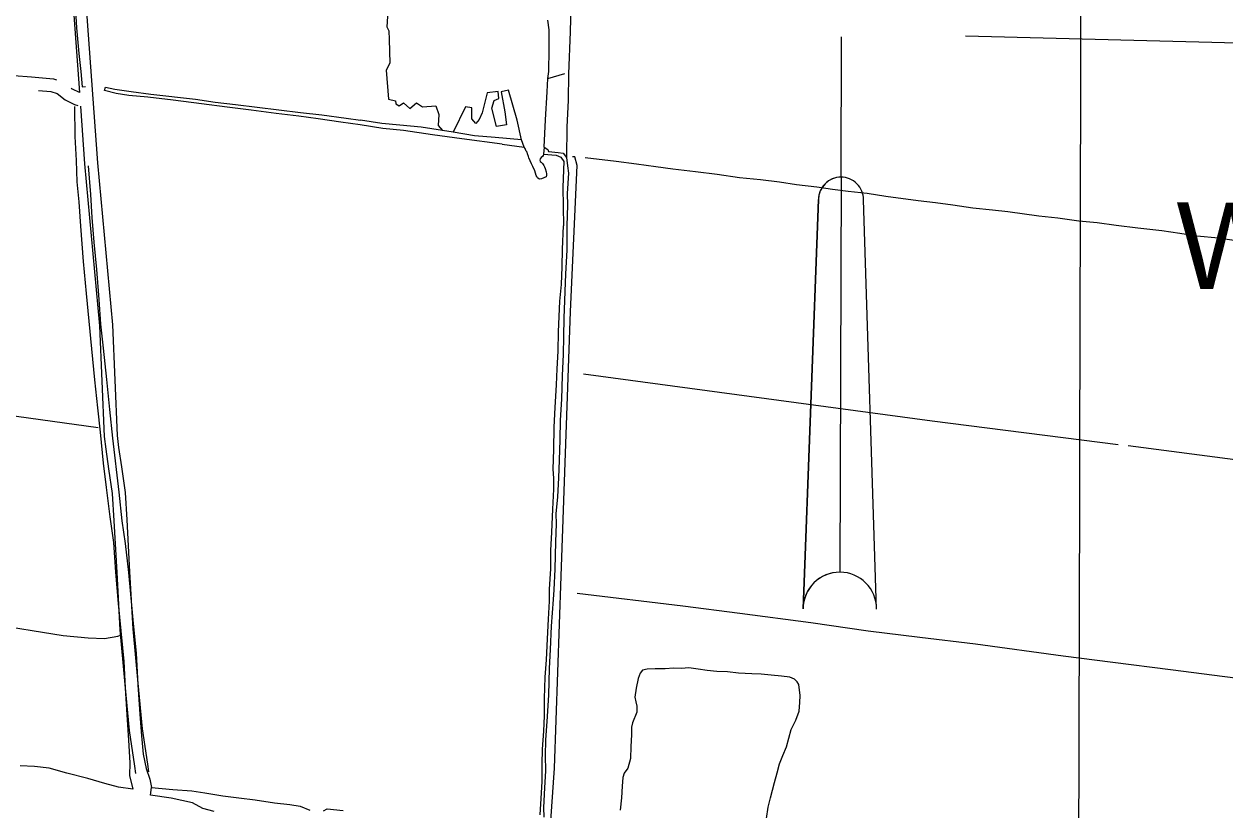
# Model space of a CAD drawing. Extents: x 3161615 to 3199515, y 867541 to 892976.
# Drawn here: x 3189551 to 3192331, y 886785 to 888606 of the extents above; entities that cross this region are included whole.
import ezdxf

# ---------------------------------------------------------------- set-up
doc = ezdxf.new("R2010")
doc.units = 0
for name, color, linetype in [('V-ANNO-SYMB', 7, 'Continuous'), ('V-GRID-MAJR', 7, 'Continuous'), ('V-ROAD-CNTR', 7, 'Continuous'), ('V-TOPO-GNAM-IDEN', 7, 'Continuous'), ('V-TOPO-SHOR', 7, 'Continuous')]:
    doc.layers.add(name, color=color, linetype=linetype)

msp = doc.modelspace()

# ---------------------------------------------------------------- linework, layer by layer
at = {"layer": 'V-ANNO-SYMB'}
for p, q in [((3191441.9924539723, 888250.8939456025), (3191442.8905841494, 888575.8927046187)), ((3191441.9924539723, 888250.8939456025), (3191439.4638720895, 887335.8974394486)), ((3191441.9924539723, 888250.8939456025), (3191439.4638720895, 887335.8974394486)), ((3191354.228301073, 887251.1326623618), (3191389.8489517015, 888199.0378449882)), ((3191389.848948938, 888199.036844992), (3191354.2293010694, 887251.1326595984)), ((3191524.229651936, 887250.6628656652), (3191493.848554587, 888198.7504433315))]:
    msp.add_line(p, q, dxfattribs=at)
for centre, radius, start, end in [((3191441.848421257, 888198.8941449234), 51.999999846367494, 89.83834968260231, 179.8416552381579), ((3191441.8490850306, 888198.8941430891), 51.99999984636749, 89.84497872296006, 179.8416731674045), ((3191441.8490850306, 888198.8941430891), 51.99999984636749, 359.8416731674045, 89.8449787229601), ((3191439.2284819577, 887250.8977653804), 85.00000000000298, 89.8416552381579, 179.8416552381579), ((3191439.2294710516, 887250.8977626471), 85.00000000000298, 89.84167316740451, 179.8416731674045), ((3191439.2294710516, 887250.8977626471), 85.00000000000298, 359.8416731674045, 89.84167316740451), ((3191439.2294710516, 887250.8977626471), 85.00000000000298, 359.8416731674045, 89.8416731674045)]:
    msp.add_arc(centre, radius, start, end, dxfattribs=at)
at = {"layer": 'V-GRID-MAJR'}
msp.add_spline([(3191958.754, 872935.3250000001), (3191973.739, 878996.033), (3191988.73, 885058.685), (3192003.72, 891121.381), (3192003.725, 891123.28)], degree=3, dxfattribs=at)
at = {"layer": 'V-ROAD-CNTR'}
for points in [[(3189521.2769205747, 890485.3600016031), (3189586.758789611, 889712.4255474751), (3189678.7934500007, 888447.3709558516)], [(3189551.168860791, 890487.8919965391), (3189616.6667297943, 889714.7795427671), (3189720.765521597, 888283.8854045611)], [(3189526.2556819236, 888486.1868335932), (3189526.9150130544, 888486.1316303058), (3189567.844332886, 888483.4894464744), (3189619.2757533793, 888478.8418472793), (3189625.6013692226, 888476.6897634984)], [(3189659.9368090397, 888457.2328889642), (3189661.822201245, 888455.7774657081), (3189678.6048745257, 888447.718633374)], [(3189583.897559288, 888451.9165586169), (3189613.006246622, 888449.2861527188), (3189627.542979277, 888444.3405051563), (3189645.989798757, 888430.1005342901), (3189667.885847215, 888419.5863223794), (3189675.135242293, 888416.6624320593)], [(3189681.1349948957, 888415.1854497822), (3189690.8455814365, 888281.7094089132)], [(3189690.868581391, 888281.4224094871), (3189725.364512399, 887906.760158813), (3189736.5314900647, 887649.8766725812), (3189739.949483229, 887620.5877311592), (3189746.5754699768, 887575.4568214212), (3189755.0784529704, 887517.846936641), (3189758.7234456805, 887455.2690617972), (3189765.151432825, 887335.167302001), (3189772.308418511, 887202.1895679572), (3189784.027395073, 887075.7698207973), (3189794.3793743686, 886969.4180335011), (3189806.4213502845, 886886.786198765), (3189808.7473456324, 886869.707232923)], [(3189720.7425216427, 888284.1724039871), (3189755.3044525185, 887908.788154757), (3189766.455430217, 887652.270667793), (3189769.6954237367, 887624.5057233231), (3189776.2554106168, 887579.8268126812), (3189784.9503932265, 887520.9149305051), (3189788.6773857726, 887456.9430584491), (3189795.107372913, 887336.7752987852), (3189802.234358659, 887204.3815635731), (3189813.8933353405, 887078.6078151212), (3189824.1693147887, 886973.0360262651), (3189836.127290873, 886890.9741903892), (3189838.4732861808, 886873.757224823)]]:
    msp.add_lwpolyline(points, dxfattribs=at)
at = {"layer": 'V-TOPO-SHOR'}
for p, q in [((3190763.169000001, 888479.4339999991), (3190802.937000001, 888490.783999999)), ((3190543.848000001, 888355.496999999), (3190519.723000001, 888359.0419999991)), ((3190657.887000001, 888327.295999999), (3190708.702000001, 888320.6009999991)), ((3190708.702000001, 888320.6009999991), (3190702.618000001, 888337.6799999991)), ((3190754.459000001, 888320.086999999), (3190753.5900000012, 888304.0619999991))]:
    msp.add_line(p, q, dxfattribs=at)
for points in [[(3189598.551000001, 889507.810999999), (3189602.043000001, 889466.086999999), (3189607.314000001, 889388.5539999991), (3189614.011000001, 889325.8849999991), (3189619.172000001, 889269.310999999), (3189622.341000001, 889222.099999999), (3189627.452000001, 889174.8999999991), (3189631.135000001, 889130.699999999), (3189634.762000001, 889079.866999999), (3189639.701000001, 889015.155999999), (3189644.774000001, 888958.667999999), (3189647.338000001, 888908.4489999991), (3189651.250000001, 888853.9909999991), (3189656.915000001, 888786.187999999), (3189660.995000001, 888733.410999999), (3189667.9990000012, 888662.9609999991), (3189672.150000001, 888596.7429999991), (3189677.325000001, 888537.5149999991), (3189681.966000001, 888495.7069999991), (3189684.895000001, 888460.258999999), (3189692.810000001, 888460.7399999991)], [(3190820.623000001, 888854.6599999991), (3190821.244000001, 888770.204999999), (3190818.559000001, 888709.077999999), (3190816.2320000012, 888646.9829999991), (3190815.040000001, 888587.809999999), (3190811.110000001, 888490.4809999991), (3190810.217000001, 888428.503999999), (3190807.356000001, 888367.2019999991), (3190806.543000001, 888296.1379999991)], [(3190392.708000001, 888635.4419999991), (3190390.846000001, 888599.020999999), (3190395.354000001, 888590.209999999), (3190396.087000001, 888569.8659999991), (3190397.7150000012, 888514.6329999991), (3190389.233000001, 888498.7919999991), (3190394.138000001, 888431.3489999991), (3190410.667000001, 888427.7749999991), (3190411.060000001, 888420.8159999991), (3190419.295000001, 888416.0419999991), (3190428.988000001, 888422.873999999), (3190443.423000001, 888410.1889999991), (3190459.596000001, 888423.3929999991), (3190473.035000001, 888413.7359999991), (3190503.898000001, 888416.1299999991), (3190510.699000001, 888395.905999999), (3190509.047000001, 888370.6419999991), (3190519.723000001, 888359.0419999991)], [(3190763.169000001, 888479.4339999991), (3190765.225000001, 888495.7749999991), (3190766.472000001, 888546.9199999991), (3190766.083000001, 888592.0449999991), (3190763.378000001, 888614.697999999)], [(3193359.134429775, 888540.6665483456), (3192660.064467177, 888553.409304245), (3191730.393505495, 888577.6002213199)], [(3190657.887000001, 888327.295999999), (3190564.046000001, 888339.5169999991), (3190496.435000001, 888349.1569999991), (3190429.097000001, 888358.7089999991), (3190381.413000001, 888363.8119999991), (3190329.163000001, 888372.015999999), (3190284.0190000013, 888378.417999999), (3190231.8030000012, 888385.6599999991), (3190186.663000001, 888392.143999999), (3190134.629000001, 888398.3269999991), (3190076.130000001, 888405.8019999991), (3190020.908000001, 888413.0299999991), (3189961.612000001, 888420.498999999), (3189896.121000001, 888429.263999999), (3189837.098000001, 888436.116999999), (3189793.209000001, 888440.1309999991), (3189763.646000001, 888444.662999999), (3189737.170000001, 888451.332999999), (3189739.1610000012, 888459.479999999), (3189761.117000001, 888454.7309999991), (3189798.469000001, 888449.0909999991), (3189844.1780000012, 888442.807999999), (3189947.446000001, 888431.3219999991), (3189993.381000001, 888425.020999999), (3190039.8400000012, 888419.6039999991), (3190190.906000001, 888400.3239999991), (3190240.015000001, 888395.5399999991), (3190296.126000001, 888387.9639999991), (3190329.509000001, 888382.5839999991)], [(3190754.459000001, 888320.086999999), (3190757.780000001, 888384.0029999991), (3190761.459000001, 888448.2799999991), (3190763.169000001, 888479.4339999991)], [(3190702.618000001, 888337.6799999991), (3190692.294000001, 888383.140999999), (3190671.850000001, 888452.197999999), (3190655.268000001, 888448.895999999), (3190663.458000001, 888402.2649999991), (3190667.632000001, 888372.2109999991), (3190644.626000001, 888368.4319999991), (3190633.246000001, 888410.942999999), (3190638.865000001, 888428.3729999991), (3190649.816000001, 888433.339999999), (3190648.571000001, 888449.6639999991), (3190623.153000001, 888446.319999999), (3190610.904000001, 888399.6689999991), (3190604.205000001, 888384.1939999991), (3190596.752000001, 888375.4979999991), (3190587.504000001, 888386.3359999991), (3190587.370000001, 888411.6819999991), (3190572.277000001, 888413.834999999), (3190543.848000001, 888355.496999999)], [(3189667.231000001, 888414.7829999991), (3189668.568000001, 888345.4539999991), (3189671.425000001, 888289.839999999), (3189672.922000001, 888240.4099999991), (3189677.770000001, 888193.5639999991), (3189681.157000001, 888137.773999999), (3189687.426000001, 888055.5589999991), (3189694.7150000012, 887981.6639999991), (3189707.240000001, 887853.314999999), (3189713.542000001, 887781.800999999), (3189721.050000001, 887716.305999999), (3189727.182000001, 887660.268999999), (3189734.102000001, 887588.756999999), (3189740.768000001, 887531.8389999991), (3189748.997000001, 887464.135999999), (3189757.533000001, 887404.837999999), (3189762.760000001, 887336.2359999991), (3189768.713000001, 887263.2189999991), (3189781.804000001, 887128.859999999), (3189784.864000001, 887068.3829999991), (3189788.906000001, 887005.6109999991), (3189792.490000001, 886946.640999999), (3189795.329000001, 886894.5669999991), (3189794.688000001, 886865.199999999), (3189802.548000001, 886833.314999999), (3189769.708000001, 886837.687999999), (3189737.557000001, 886846.714999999), (3189698.0530000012, 886858.0939999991), (3189650.142000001, 886870.5759999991), (3189608.605000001, 886881.856999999), (3189575.243000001, 886885.8359999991), (3189541.451000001, 886887.3389999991)], [(3190519.723000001, 888359.0419999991), (3190469.973000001, 888366.633999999), (3190420.506000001, 888371.729999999), (3190379.167000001, 888375.2599999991), (3190329.509000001, 888382.5839999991)], [(3190702.618000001, 888337.6799999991), (3190641.2490000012, 888342.7889999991), (3190593.213000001, 888346.819999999), (3190543.848000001, 888355.496999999)], [(3190753.5900000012, 888304.0619999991), (3190752.157000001, 888301.4439999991), (3190750.817000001, 888298.4239999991), (3190747.811000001, 888296.5989999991), (3190745.116000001, 888293.417999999), (3190744.677000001, 888290.4019999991), (3190745.748000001, 888287.390999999), (3190748.171000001, 888285.295999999), (3190751.051000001, 888282.444999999), (3190754.088000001, 888278.2409999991), (3190755.765000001, 888274.783999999), (3190757.293000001, 888270.871999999), (3190759.443000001, 888263.1959999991), (3190760.222000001, 888258.5269999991), (3190760.238000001, 888255.511999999), (3190759.052000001, 888251.5859999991), (3190748.220000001, 888247.307999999), (3190745.060000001, 888246.3879999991), (3190742.040000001, 888247.425999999), (3190739.469000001, 888249.0709999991), (3190737.6440000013, 888252.226999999), (3190736.272000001, 888255.0839999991), (3190732.899000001, 888265.618999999), (3190728.478000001, 888275.393999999), (3190725.279000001, 888281.555999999), (3190722.528000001, 888288.7779999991), (3190719.628000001, 888295.3949999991), (3190718.252000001, 888299.0049999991), (3190716.259000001, 888305.324999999), (3190715.039000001, 888308.484999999), (3190713.214000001, 888311.339999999), (3190711.8400000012, 888314.6499999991), (3190710.920000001, 888317.508999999), (3190708.702000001, 888320.6009999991)], [(3190754.459000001, 888320.086999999), (3190762.9820000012, 888314.829999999), (3190764.611000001, 888310.731999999), (3190787.470000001, 888308.263999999), (3190798.546000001, 888306.449999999), (3190806.543000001, 888296.1379999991)], [(3190806.543000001, 888296.1379999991), (3190808.606000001, 888277.052999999), (3190810.836000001, 888260.3759999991), (3190807.872000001, 888212.9709999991), (3190808.817000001, 888186.1129999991), (3190807.016000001, 888138.089999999), (3190806.930000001, 888081.552999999), (3190804.469000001, 888027.3339999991), (3190800.199000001, 887924.4829999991), (3190799.820000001, 887882.1329999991), (3190798.751000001, 887840.2039999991), (3190796.086000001, 887791.653999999), (3190794.741000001, 887737.0979999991), (3190791.564000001, 887687.770999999), (3190791.030000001, 887642.4979999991), (3190789.213000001, 887595.756999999), (3190788.226000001, 887554.601999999), (3190785.797000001, 887510.3489999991), (3190781.707000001, 887471.412999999), (3190782.862000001, 887447.6249999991), (3190781.363000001, 887406.209999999), (3190779.291000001, 887342.7159999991), (3190776.792000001, 887295.368999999), (3190775.535000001, 887272.856999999), (3190770.963000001, 887211.0669999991), (3190769.016000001, 887156.935999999), (3190766.4110000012, 887113.1969999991), (3190764.414000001, 887051.9369999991), (3190761.9280000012, 887001.9269999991), (3190758.180000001, 886946.9299999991), (3190756.904000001, 886911.699999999), (3190757.692000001, 886876.226999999), (3190755.583000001, 886836.1839999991), (3190753.160000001, 886790.5569999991), (3190754.307000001, 886768.6579999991)], [(3190753.5900000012, 888304.0619999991), (3190782.782000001, 888302.160999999), (3190793.606000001, 888297.3089999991), (3190800.530000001, 888287.349999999), (3190798.255000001, 888227.724999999), (3190799.619000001, 888138.486999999)], [(3191225.230000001, 886678.6259999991), (3190768.994945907, 886737.8986480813), (3190778.4023012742, 886882.0180484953), (3190794.0465959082, 887327.023730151), (3190815.5593682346, 887939.5822188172), (3190830.9098894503, 888278.2814818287), (3190825.5592496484, 888298.1162602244), (3190820.1538385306, 888298.1311978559)], [(3190849.285000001, 888296.559999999), (3190921.7490000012, 888287.832999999), (3190968.255000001, 888281.807999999), (3191013.299000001, 888275.858999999), (3191052.930000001, 888270.398999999), (3191104.765000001, 888263.969999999), (3191154.9650000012, 888257.876999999), (3191206.890000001, 888250.5049999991), (3191255.627000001, 888245.177999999), (3191299.208000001, 888239.7359999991), (3191339.271000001, 888233.589999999), (3191385.689000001, 888228.1669999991), (3191422.309000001, 888223.462999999), (3191458.244000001, 888218.4959999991), (3191502.165000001, 888213.8309999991), (3191545.669000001, 888206.9289999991), (3191620.285000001, 888197.1869999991), (3191660.4280000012, 888192.3289999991), (3191700.919000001, 888186.5269999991), (3191746.825000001, 888180.241999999), (3191792.555000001, 888175.0709999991), (3191828.0530000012, 888171.131999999), (3191900.005000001, 888161.7179999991), (3191943.931000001, 888156.3659999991), (3191992.413000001, 888150.0049999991), (3192034.784000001, 888146.2779999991), (3192079.146000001, 888139.5519999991), (3192129.344000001, 888133.716999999), (3192184.960000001, 888127.050999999), (3192226.483000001, 888121.084999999), (3192265.944000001, 888115.106999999), (3192316.054000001, 888110.1299999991), (3192407.356000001, 888096.1799999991)], [(3189699.003000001, 888277.246999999), (3189704.218000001, 888210.6789999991), (3189707.328000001, 888157.2799999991), (3189712.491000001, 888100.6179999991), (3189718.572000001, 888037.3259999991), (3189723.452000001, 887967.2189999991), (3189727.643000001, 887910.2869999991), (3189733.772000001, 887854.5129999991), (3189741.759000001, 887782.212999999), (3189748.843000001, 887713.0909999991), (3189755.565000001, 887646.0889999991), (3189769.752000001, 887521.2869999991), (3189776.823000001, 887454.817999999), (3189785.1440000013, 887402.6819999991), (3189792.310000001, 887334.974999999), (3189797.660000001, 887276.5449999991), (3189803.632000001, 887217.1449999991), (3189810.183000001, 887148.4609999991), (3189814.0190000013, 887074.900999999), (3189818.797000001, 887007.4459999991), (3189822.424000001, 886957.1429999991), (3189826.627000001, 886914.626999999), (3189833.346000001, 886881.0539999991), (3189841.614000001, 886856.336999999), (3189845.603000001, 886837.1429999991)], [(3190745.515000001, 886774.192999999), (3190747.723000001, 886811.6599999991), (3190750.348000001, 886851.447999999), (3190750.483000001, 886891.135999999), (3190751.073000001, 886925.9319999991), (3190753.689000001, 886967.866999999), (3190755.823000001, 887003.011999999), (3190755.440000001, 887043.212999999), (3190757.154000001, 887092.9609999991), (3190759.949000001, 887133.0929999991), (3190762.616000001, 887181.5569999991), (3190764.864000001, 887227.528999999), (3190766.796000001, 887268.5989999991), (3190767.334000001, 887296.7799999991), (3190770.525000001, 887343.356999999), (3190770.300000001, 887386.479999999), (3190772.481000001, 887428.9289999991), (3190774.867000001, 887481.770999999), (3190776.856000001, 887527.998999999), (3190776.8940000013, 887553.5129999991), (3190775.838000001, 887574.7259999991), (3190777.400000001, 887620.434999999), (3190778.160000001, 887671.8089999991), (3190780.585000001, 887717.3529999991), (3190783.6610000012, 887769.596999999), (3190784.492000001, 887807.140999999), (3190787.028000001, 887847.959999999), (3190787.651000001, 887892.8069999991), (3190789.699000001, 887928.2089999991), (3190791.1440000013, 887963.351999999), (3190794.976000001, 888002.5449999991), (3190796.395000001, 888042.9269999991), (3190797.039000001, 888084.077999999), (3190799.619000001, 888138.486999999)], [(3190845.7916943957, 887795.3532757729), (3191652.705981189, 887686.8161708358), (3192083.1876905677, 887631.5720283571)], [(3189722.013559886, 887670.5297503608), (3189349.1796106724, 887722.0109506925), (3189120.4252281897, 887749.6703660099)], [(3192106.606159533, 887629.7054949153), (3192537.082889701, 887572.6595487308), (3193189.101808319, 887486.1723003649), (3193334.993137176, 887465.9491435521)], [(3190831.154000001, 887287.106999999), (3191075.909000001, 887257.6499999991), (3191207.587000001, 887240.944999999), (3191372.060000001, 887219.5129999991), (3191504.932000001, 887200.447999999), (3191624.775000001, 887185.535999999), (3191753.237000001, 887169.9959999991), (3191956.260000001, 887141.839999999), (3192071.3740000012, 887127.241999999), (3192204.570000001, 887110.714999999), (3192330.163000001, 887094.481999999), (3192492.774000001, 887073.8849999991), (3192611.605000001, 887058.7999999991), (3192739.231000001, 887042.0739999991), (3192892.886000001, 887021.765999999), (3193028.789000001, 887004.574999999), (3193170.447000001, 886985.2189999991), (3193319.370000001, 886965.7329999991), (3193336.096000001, 886965.3699999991)], [(3189252.3147313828, 887226.778829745), (3189304.557080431, 887223.0308252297), (3189412.665302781, 887222.7320726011), (3189468.5062800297, 887217.1723059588), (3189641.404747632, 887189.6672461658), (3189699.0475285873, 887184.1025003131), (3189736.8804271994, 887182.1961331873), (3189767.52602783, 887187.5168977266), (3189776.54500478, 887191.0956090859)], [(3191269.084000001, 886765.079999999), (3191273.385000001, 886792.006999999), (3191278.509000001, 886813.5229999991), (3191287.825000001, 886848.824999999), (3191294.457000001, 886871.1479999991), (3191299.761000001, 886892.309999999), (3191307.034000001, 886910.9959999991), (3191315.895000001, 886931.108999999), (3191321.030000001, 886951.2059999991), (3191326.164000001, 886971.2109999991), (3191337.323000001, 886993.292999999), (3191344.854000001, 887013.8439999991), (3191346.611000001, 887034.1869999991), (3191347.236000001, 887050.5299999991), (3191344.082000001, 887075.998999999), (3191340.674000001, 887082.1959999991), (3191334.4280000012, 887088.2009999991), (3191323.129000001, 887092.493999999), (3191304.201000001, 887094.790999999), (3191280.037000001, 887097.2409999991), (3191257.023000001, 887099.7819999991), (3191235.800000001, 887100.2919999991), (3191204.355000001, 887101.991999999), (3191178.855000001, 887104.787999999), (3191154.6070000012, 887105.903999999), (3191132.042000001, 887108.180999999), (3191111.159000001, 887111.091999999), (3191089.653000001, 887114.263999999), (3191072.521000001, 887113.018999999), (3191054.224000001, 887113.810999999), (3191034.875000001, 887112.4659999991), (3191011.880000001, 887111.8999999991), (3190992.967000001, 887111.623999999), (3190982.415000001, 887108.6379999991), (3190976.7690000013, 887101.770999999), (3190972.304000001, 887089.4929999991), (3190967.627000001, 887067.358999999), (3190964.897000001, 887046.2109999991), (3190966.816000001, 887035.8319999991), (3190969.533000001, 887025.4559999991), (3190969.339000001, 887012.045999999), (3190959.523000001, 886987.307999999), (3190956.645000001, 886976.9949999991), (3190957.184000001, 886959.3269999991), (3190955.462000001, 886931.966999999), (3190954.720000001, 886904.2579999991), (3190948.707000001, 886882.3809999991), (3190940.247000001, 886870.3489999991), (3190937.105000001, 886860.0329999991), (3190935.520000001, 886840.5769999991), (3190933.620000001, 886813.483999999), (3190930.306000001, 886784.8759999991)], [(3189991.052000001, 886781.5739999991), (3189964.666000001, 886788.545999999), (3189940.886000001, 886801.736999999), (3189891.5190000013, 886812.4729999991), (3189843.805000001, 886819.609999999), (3189845.603000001, 886837.1429999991)], [(3189845.603000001, 886837.1429999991), (3189895.368000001, 886832.2499999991), (3189938.937000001, 886829.214999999), (3189969.026000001, 886825.077999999), (3190010.813000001, 886817.8239999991), (3190047.950000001, 886813.123999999), (3190085.600000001, 886808.4239999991), (3190130.650000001, 886801.359999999), (3190166.148000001, 886797.6819999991), (3190189.620000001, 886793.937999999), (3190212.603000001, 886785.1259999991)], [(3190243.540000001, 886782.9689999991), (3190252.451000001, 886787.4829999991), (3190289.149000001, 886784.1529999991)]]:
    msp.add_lwpolyline(points, dxfattribs=at)

# ---------------------------------------------------------------- texts
at = {"layer": 'V-TOPO-GNAM-IDEN'}
msp.add_text('WEST', height=199.99959800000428, rotation=359.9172668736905, dxfattribs=at).set_placement((3192218.283065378, 887992.3261775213))

doc.saveas('drawing.dxf')
